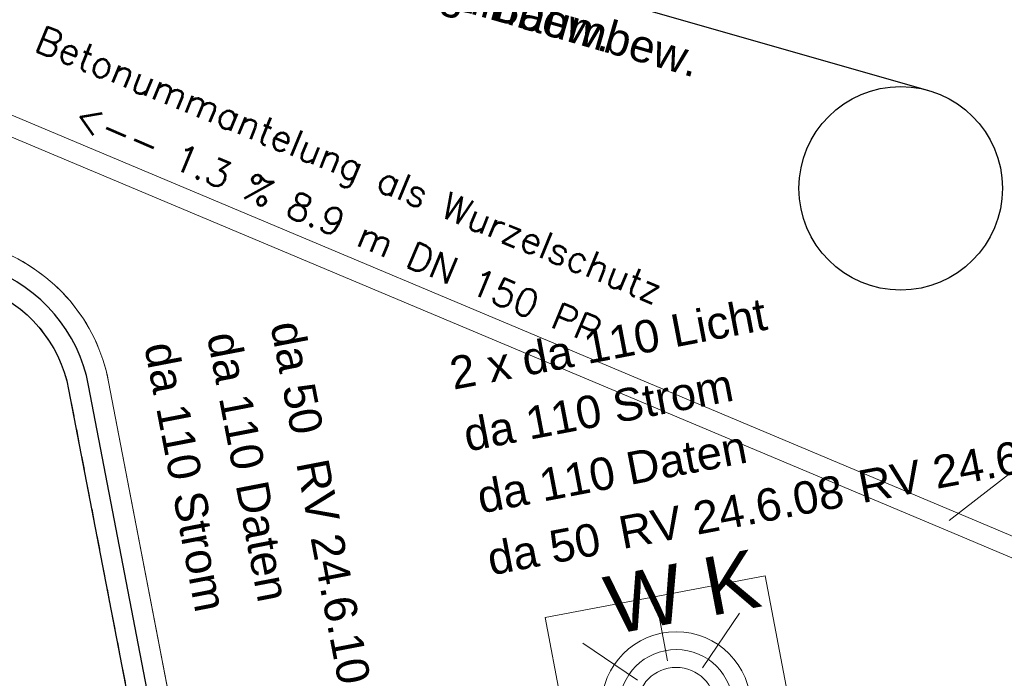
# Model space of a CAD drawing. Header units: metres. Extents: x -502 to 161, y -108 to 174.
# Tile 555 of 776: x -105.56 to -98.3, y 19.43 to 24.29. Entities that reach past the tile are written whole.
import ezdxf

# ---------------------------------------------------------------- set-up
doc = ezdxf.new("R2010")
doc.units = ezdxf.units.M
doc.header["$LTSCALE"] = 0.1
doc.linetypes.add('2-1', pattern=[0.17, 0.06, -0.025, 0.06, -0.025])
doc.linetypes.add('237', pattern=[93, 75, -18])
doc.layers.add('BRI31-005.07-5f08-Koordinierung Lageplan 4. BA Radstation - Seeterrasse 2023-05-31', color=7, linetype='Continuous')
doc.layers.add('BRI32-005.03-5f06-Koordinierung Schemaplan 4 BA ZOB Teilbereich 2 Ost - Bahnhofsallee 2023-01-21', color=7, linetype='Continuous')
doc.styles.add('Arial', font='arial.ttf')
doc.styles.add('Txt', font='txt_____.ttf')

# ---------------------------------------------------------------- blocks, each defined once
blk = doc.blocks.new('WP_LP_1000')
at = {"color": 7, "linetype": 'Continuous', "lineweight": 20, "transparency": 33554687}
for p, q in [((0.824994, 0.824994), (-0.824994, 0.824994)), ((-0.824994, 0.824994), (-0.824994, -0.824994)), ((0.824994, 0.824994), (0.824994, -0.824994)), ((0.824994, -0.824994), (-0.824994, -0.824994))]:
    blk.add_line(p, q, dxfattribs=at)
at = {"color": 1, "linetype": 'Continuous', "lineweight": 9, "true_color": 0xff0000, "transparency": 33554687}
for p, q in [((0, 0.688664), (0, 0.344332)), ((-0.587805, 0.587816), (-0.243474, 0.243485)), ((0.243474, 0.243485), (0.587805, 0.587816)), ((-0.344332, 0), (-0.688664, 0)), ((0.344332, 0), (0.688664, 0)), ((-0.243474, -0.243474), (-0.587805, -0.587805)), ((0.243474, -0.243474), (0.587805, -0.587805)), ((0, -0.344332), (0, -0.688664))]:
    blk.add_line(p, q, dxfattribs=at)
at = {"color": 7, "linetype": 'Continuous', "lineweight": 20, "transparency": 33554687}
for radius in [0.551356, 0.420182, 0.289007]:
    blk.add_circle((0, 0), radius, dxfattribs=at)
at = {"color": 1, "true_color": 0xff0000, "transparency": 33554687, "insert": (-0.364634, 1.037339), "char_height": 0.43, "attachment_point": 1, "line_spacing_factor": 0.25, "style": 'Arial'}
blk.add_mtext('W K', dxfattribs=at)

msp = doc.modelspace()

# ---------------------------------------------------------------- linework, layer by layer
at = {"layer": 'BRI31-005.07-5f08-Koordinierung Lageplan 4. BA Radstation - Seeterrasse 2023-05-31', "color": 142, "linetype": 'Continuous', "lineweight": 30, "true_color": 0x0099cc, "transparency": 33554687}
msp.add_line((-105.0087, 25.5244), (-98.8633, 23.7669), dxfattribs=at)
msp.add_line((-105.0087, 25.5244), (-98.8633, 23.7669), dxfattribs=at)
at = {"layer": 'BRI31-005.07-5f08-Koordinierung Lageplan 4. BA Radstation - Seeterrasse 2023-05-31', "color": 1, "linetype": 'Continuous', "lineweight": 20, "true_color": 0xff0000, "transparency": 33554687}
msp.add_line((-98.7091, 20.598), (-95.0625, 23.4319), dxfattribs=at)
msp.add_line((-98.7091, 20.598), (-95.0625, 23.4319), dxfattribs=at)
at = {"layer": 'BRI31-005.07-5f08-Koordinierung Lageplan 4. BA Radstation - Seeterrasse 2023-05-31', "color": 1, "linetype": 'Continuous', "lineweight": 13, "true_color": 0xff0000, "transparency": 33554687, "flags": 128}
for points in [[(-98.6801, 20.6671), (-106.8481, 24.1001), (-106.9062, 23.9619), (-98.7382, 20.5289)], [(-98.6801, 20.6671), (-106.8481, 24.1001), (-106.9062, 23.9619), (-98.7382, 20.5289)], [(-98.68, 20.6671), (-95.0303, 19.1266), (-95.0303, 19.1266), (-93.2594, 16.8977), (-93.3768, 16.8043), (-95.1239, 19.0033), (-95.1239, 19.0033), (-98.7383, 20.5289)], [(-98.68, 20.6671), (-95.0303, 19.1266), (-95.0303, 19.1266), (-93.2594, 16.8977), (-93.3768, 16.8043), (-95.1239, 19.0033), (-95.1239, 19.0033), (-98.7383, 20.5289)], [(-98.68, 20.6671), (-95.0303, 19.1266), (-93.2594, 16.8977)], [(-98.68, 20.6671), (-95.0303, 19.1266), (-93.2594, 16.8977)], [(-98.7383, 20.5289), (-95.1239, 19.0033), (-93.3768, 16.8043)], [(-98.7383, 20.5289), (-95.1239, 19.0033), (-93.3768, 16.8043)]]:
    msp.add_lwpolyline(points, dxfattribs=at)
at = {"layer": 'BRI31-005.07-5f08-Koordinierung Lageplan 4. BA Radstation - Seeterrasse 2023-05-31', "color": 1, "linetype": 'Continuous', "lineweight": 20, "true_color": 0xff0000, "transparency": 33554687, "flags": 128}
msp.add_lwpolyline([(-107.6744, 23.3154), (-105.7296, 22.594, -0.262187), (-104.9051, 21.6205), (-103.8967, 16.3749), (-103.8967, 16.3749, 0.354857), (-103.3185, 15.889), (-103.3185, 15.889)], format="xyb", dxfattribs=at)
msp.add_lwpolyline([(-107.6744, 23.3154), (-105.7296, 22.594, -0.262187), (-104.9051, 21.6205), (-103.8967, 16.3749), (-103.8967, 16.3749, 0.354857), (-103.3185, 15.889), (-103.3185, 15.889)], format="xyb", dxfattribs=at)
at = {"layer": 'BRI31-005.07-5f08-Koordinierung Lageplan 4. BA Radstation - Seeterrasse 2023-05-31', "color": 7, "linetype": 'Continuous', "lineweight": 30, "transparency": 33554687, "flags": 128}
msp.add_lwpolyline([(-104.1355, 15.4859), (-104.2034, 15.8444, -0.095228), (-104.2024, 16.2785), (-104.1531, 16.5315, 0.095868), (-104.1526, 16.9115), (-105.0524, 21.5922), (-105.0524, 21.5922, 0.262187), (-105.7818, 22.4533), (-105.7818, 22.4533), (-107.7266, 23.1748)], format="xyb", dxfattribs=at)
msp.add_lwpolyline([(-104.1355, 15.4859), (-104.2034, 15.8444, -0.095228), (-104.2024, 16.2785), (-104.1531, 16.5315, 0.095868), (-104.1526, 16.9115), (-105.0524, 21.5922), (-105.0524, 21.5922, 0.262187), (-105.7818, 22.4533), (-105.7818, 22.4533), (-107.7266, 23.1748)], format="xyb", dxfattribs=at)
at = {"layer": 'BRI31-005.07-5f08-Koordinierung Lageplan 4. BA Radstation - Seeterrasse 2023-05-31', "color": 3, "linetype": '2-1', "lineweight": 30, "true_color": 0x00ff00, "transparency": 33554687, "flags": 128}
msp.add_lwpolyline([(-107.7787, 23.0341), (-105.8339, 22.3127), (-105.8339, 22.3127, -0.262187), (-105.1997, 21.5639), (-105.1997, 21.5639), (-104.4424, 17.6245, -0.176241), (-104.5507, 16.9494), (-105.3009, 15.6015, 0.069185), (-105.4452, 15.2292), (-105.4452, 15.2292, 0.105123), (-105.4585, 14.6263), (-105.4585, 14.6263)], format="xyb", dxfattribs=at)
msp.add_lwpolyline([(-107.7787, 23.0341), (-105.8339, 22.3127), (-105.8339, 22.3127, -0.262187), (-105.1997, 21.5639), (-105.1997, 21.5639), (-104.4424, 17.6245, -0.176241), (-104.5507, 16.9494), (-105.3009, 15.6015, 0.069185), (-105.4452, 15.2292), (-105.4452, 15.2292, 0.105123), (-105.4585, 14.6263), (-105.4585, 14.6263)], format="xyb", dxfattribs=at)
at = {"layer": 'BRI31-005.07-5f08-Koordinierung Lageplan 4. BA Radstation - Seeterrasse 2023-05-31', "color": 142, "linetype": 'Continuous', "lineweight": 30, "true_color": 0x0099cc, "transparency": 33554687}
msp.add_circle((-99.0675, 23.0452), 0.75, dxfattribs=at)
msp.add_circle((-99.0675, 23.0452), 0.75, dxfattribs=at)
at = {"layer": 'BRI32-005.03-5f06-Koordinierung Schemaplan 4 BA ZOB Teilbereich 2 Ost - Bahnhofsallee 2023-01-21', "color": 142, "linetype": 'Continuous', "lineweight": 30, "true_color": 0x0099cc, "transparency": 33554687}
msp.add_line((-105.0087, 25.5244), (-98.8633, 23.7669), dxfattribs=at)
at = {"layer": 'BRI32-005.03-5f06-Koordinierung Schemaplan 4 BA ZOB Teilbereich 2 Ost - Bahnhofsallee 2023-01-21', "color": 1, "linetype": 'Continuous', "lineweight": 20, "true_color": 0xff0000, "transparency": 33554687}
msp.add_line((-98.7091, 20.598), (-95.0625, 23.4319), dxfattribs=at)
at = {"layer": 'BRI32-005.03-5f06-Koordinierung Schemaplan 4 BA ZOB Teilbereich 2 Ost - Bahnhofsallee 2023-01-21', "color": 1, "linetype": 'Continuous', "lineweight": 13, "true_color": 0xff0000, "transparency": 33554687, "flags": 128}
for points in [[(-98.6801, 20.6671), (-106.8481, 24.1001), (-106.9062, 23.9619), (-98.7382, 20.5289)], [(-98.68, 20.6671), (-95.0303, 19.1266), (-95.0303, 19.1266), (-93.2594, 16.8977), (-93.3768, 16.8043), (-95.1239, 19.0033), (-95.1239, 19.0033), (-98.7383, 20.5289)], [(-98.68, 20.6671), (-95.0303, 19.1266), (-93.2594, 16.8977)], [(-98.7383, 20.5289), (-95.1239, 19.0033), (-93.3768, 16.8043)]]:
    msp.add_lwpolyline(points, dxfattribs=at)
at = {"layer": 'BRI32-005.03-5f06-Koordinierung Schemaplan 4 BA ZOB Teilbereich 2 Ost - Bahnhofsallee 2023-01-21', "color": 1, "linetype": '237', "lineweight": 20, "true_color": 0xff0000, "transparency": 33554687, "flags": 128}
msp.add_lwpolyline([(-107.6744, 23.3154), (-105.7296, 22.594, -0.262187), (-104.9051, 21.6205), (-103.8967, 16.3749), (-103.8967, 16.3749, 0.354857), (-103.3185, 15.889), (-103.3185, 15.889)], format="xyb", dxfattribs=at)
at = {"layer": 'BRI32-005.03-5f06-Koordinierung Schemaplan 4 BA ZOB Teilbereich 2 Ost - Bahnhofsallee 2023-01-21', "color": 7, "linetype": 'Continuous', "lineweight": 30, "transparency": 33554687, "flags": 128}
msp.add_lwpolyline([(-104.1355, 15.4859), (-104.2034, 15.8444, -0.095228), (-104.2024, 16.2785), (-104.1531, 16.5315, 0.095868), (-104.1526, 16.9115), (-105.0524, 21.5922), (-105.0524, 21.5922, 0.262187), (-105.7818, 22.4533), (-105.7818, 22.4533), (-107.7266, 23.1748)], format="xyb", dxfattribs=at)
at = {"layer": 'BRI32-005.03-5f06-Koordinierung Schemaplan 4 BA ZOB Teilbereich 2 Ost - Bahnhofsallee 2023-01-21', "color": 3, "linetype": 'Continuous', "lineweight": 30, "true_color": 0x00ff00, "transparency": 33554687, "flags": 128}
msp.add_lwpolyline([(-107.7787, 23.0341), (-105.8339, 22.3127), (-105.8339, 22.3127, -0.262187), (-105.1997, 21.5639), (-105.1997, 21.5639), (-104.4424, 17.6245, -0.176241), (-104.5507, 16.9494), (-105.3009, 15.6015, 0.069185), (-105.4452, 15.2292), (-105.4452, 15.2292, 0.105123), (-105.4585, 14.6263), (-105.4585, 14.6263)], format="xyb", dxfattribs=at)
at = {"layer": 'BRI32-005.03-5f06-Koordinierung Schemaplan 4 BA ZOB Teilbereich 2 Ost - Bahnhofsallee 2023-01-21', "color": 142, "linetype": 'Continuous', "lineweight": 30, "true_color": 0x0099cc, "transparency": 33554687}
msp.add_circle((-99.0675, 23.0452), 0.75, dxfattribs=at)

# ---------------------------------------------------------------- block references
at = {"layer": 'BRI31-005.07-5f08-Koordinierung Lageplan 4. BA Radstation - Seeterrasse 2023-05-31', "color": 7, "transparency": 33554687, "rotation": 10.77300109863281}
msp.add_blockref('WP_LP_1000', (-100.7222, 19.2263), dxfattribs=at)
msp.add_blockref('WP_LP_1000', (-100.7222, 19.2263), dxfattribs=at)
at = {"layer": 'BRI32-005.03-5f06-Koordinierung Schemaplan 4 BA ZOB Teilbereich 2 Ost - Bahnhofsallee 2023-01-21', "color": 7, "transparency": 33554687, "rotation": 10.77300109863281}
msp.add_blockref('WP_LP_1000', (-100.7222, 19.2263), dxfattribs=at)

# ---------------------------------------------------------------- texts
at = {"layer": 'BRI31-005.07-5f08-Koordinierung Lageplan 4. BA Radstation - Seeterrasse 2023-05-31', "color": 5, "true_color": 0x0000ff, "transparency": 33554687, "insert": (-103.4072, 24.9162), "char_height": 0.24, "attachment_point": 1, "rotation": 344.03967, "line_spacing_factor": 0.25, "style": 'Arial'}
msp.add_mtext('Druckltg. Baumbew.', dxfattribs=at)
msp.add_mtext('Druckltg. Baumbew.', dxfattribs=at)
at = {"layer": 'BRI31-005.07-5f08-Koordinierung Lageplan 4. BA Radstation - Seeterrasse 2023-05-31', "color": 1, "true_color": 0xff0000, "transparency": 33554687, "attachment_point": 1, "line_spacing_factor": 0.25}
for s, insert, char_height, rotation, style in [('Betonummantelung als Wurzelschutz', (-105.387, 24.2493), 0.2, 337.73686, 'Txt'), ('Betonummantelung als Wurzelschutz', (-105.387, 24.2493), 0.2, 337.73686, 'Txt'), ('<-- 1.3 % 8.9 m DN 150 PP', (-105.1002, 23.6884), 0.2, 337.20305, 'Txt'), ('<-- 1.3 % 8.9 m DN 150 PP', (-105.1002, 23.6884), 0.2, 337.20305, 'Txt'), ('da 50', (-103.4777, 22.0851), 0.24, 280.88135, 'Arial'), ('da 50', (-103.4777, 22.0851), 0.24, 280.88135, 'Arial'), ('RV 24.6.09', (-99.3979, 20.9605), 0.24, 10.84032, 'Arial'), ('RV 24.6.09', (-99.3979, 20.9605), 0.24, 10.84032, 'Arial'), ('RV 24.6.10', (-103.2881, 21.0673), 0.24, 280.88135, 'Arial'), ('RV 24.6.10', (-103.2881, 21.0673), 0.24, 280.88135, 'Arial'), ('RV 24.6.08', (-101.1628, 20.6223), 0.24, 10.84032, 'Arial'), ('RV 24.6.08', (-101.1628, 20.6223), 0.24, 10.84032, 'Arial'), ('da 50', (-102.1326, 20.4281), 0.24, 10.84032, 'Arial'), ('da 50', (-102.1326, 20.4281), 0.24, 10.84032, 'Arial')]:
    msp.add_mtext(s, dxfattribs=dict(at, insert=insert, char_height=char_height, rotation=rotation, style=style))
at = {"layer": 'BRI31-005.07-5f08-Koordinierung Lageplan 4. BA Radstation - Seeterrasse 2023-05-31', "color": 190, "true_color": 0x7f00ff, "transparency": 33554687, "insert": (-102.4092, 21.7965), "char_height": 0.24, "attachment_point": 1, "rotation": 10.84032, "line_spacing_factor": 0.25, "style": 'Arial'}
msp.add_mtext('2 x da 110 Licht', dxfattribs=at)
msp.add_mtext('2 x da 110 Licht', dxfattribs=at)
at = {"layer": 'BRI31-005.07-5f08-Koordinierung Lageplan 4. BA Radstation - Seeterrasse 2023-05-31', "color": 7, "transparency": 33554687, "char_height": 0.24, "attachment_point": 1, "line_spacing_factor": 0.25, "style": 'Arial'}
for s, insert, rotation in [('da 110 Daten', (-103.9455, 22.0052), 280.88135), ('da 110 Daten', (-103.9455, 22.0052), 280.88135), ('da 110 Strom', (-104.4077, 21.9309), 280.88135), ('da 110 Strom', (-104.4077, 21.9309), 280.88135), ('da 110 Strom', (-102.3072, 21.3403), 10.84032), ('da 110 Strom', (-102.3072, 21.3403), 10.84032), ('da 110 Daten', (-102.2072, 20.8842), 10.84032), ('da 110 Daten', (-102.2072, 20.8842), 10.84032)]:
    msp.add_mtext(s, dxfattribs=dict(at, insert=insert, rotation=rotation))
at = {"layer": 'BRI32-005.03-5f06-Koordinierung Schemaplan 4 BA ZOB Teilbereich 2 Ost - Bahnhofsallee 2023-01-21', "color": 5, "true_color": 0x0000ff, "transparency": 33554687, "insert": (-104.0454, 25.0987), "char_height": 0.24, "attachment_point": 1, "rotation": 344.03967, "line_spacing_factor": 0.25, "style": 'Arial'}
msp.add_mtext('Druckltg. Baumbew.', dxfattribs=at)
at = {"layer": 'BRI32-005.03-5f06-Koordinierung Schemaplan 4 BA ZOB Teilbereich 2 Ost - Bahnhofsallee 2023-01-21', "color": 1, "true_color": 0xff0000, "transparency": 33554687, "attachment_point": 1, "line_spacing_factor": 0.25}
for s, insert, char_height, rotation, style in [('Betonummantelung als Wurzelschutz', (-105.387, 24.2493), 0.2, 337.73686, 'Txt'), ('<-- 1.3 % 8.9 m DN 150 PP', (-105.1002, 23.6884), 0.2, 337.20305, 'Txt'), ('da 50', (-103.4777, 22.0851), 0.24, 280.88135, 'Arial'), ('RV 24.6.09', (-99.3979, 20.9605), 0.24, 10.84032, 'Arial'), ('RV 24.6.10', (-103.2881, 21.0673), 0.24, 280.88135, 'Arial'), ('RV 24.6.08', (-101.1628, 20.6223), 0.24, 10.84032, 'Arial'), ('da 50', (-102.1326, 20.4281), 0.24, 10.84032, 'Arial')]:
    msp.add_mtext(s, dxfattribs=dict(at, insert=insert, char_height=char_height, rotation=rotation, style=style))
at = {"layer": 'BRI32-005.03-5f06-Koordinierung Schemaplan 4 BA ZOB Teilbereich 2 Ost - Bahnhofsallee 2023-01-21', "color": 190, "true_color": 0x7f00ff, "transparency": 33554687, "insert": (-102.4092, 21.7965), "char_height": 0.24, "attachment_point": 1, "rotation": 10.84032, "line_spacing_factor": 0.25, "style": 'Arial'}
msp.add_mtext('2 x da 110 Licht', dxfattribs=at)
at = {"layer": 'BRI32-005.03-5f06-Koordinierung Schemaplan 4 BA ZOB Teilbereich 2 Ost - Bahnhofsallee 2023-01-21', "color": 7, "transparency": 33554687, "char_height": 0.24, "attachment_point": 1, "line_spacing_factor": 0.25, "style": 'Arial'}
for s, insert, rotation in [('da 110 Daten', (-103.9455, 22.0052), 280.88135), ('da 110 Strom', (-104.4077, 21.9309), 280.88135), ('da 110 Strom', (-102.3072, 21.3403), 10.84032), ('da 110 Daten', (-102.2072, 20.8842), 10.84032)]:
    msp.add_mtext(s, dxfattribs=dict(at, insert=insert, rotation=rotation))

doc.saveas('drawing.dxf')
